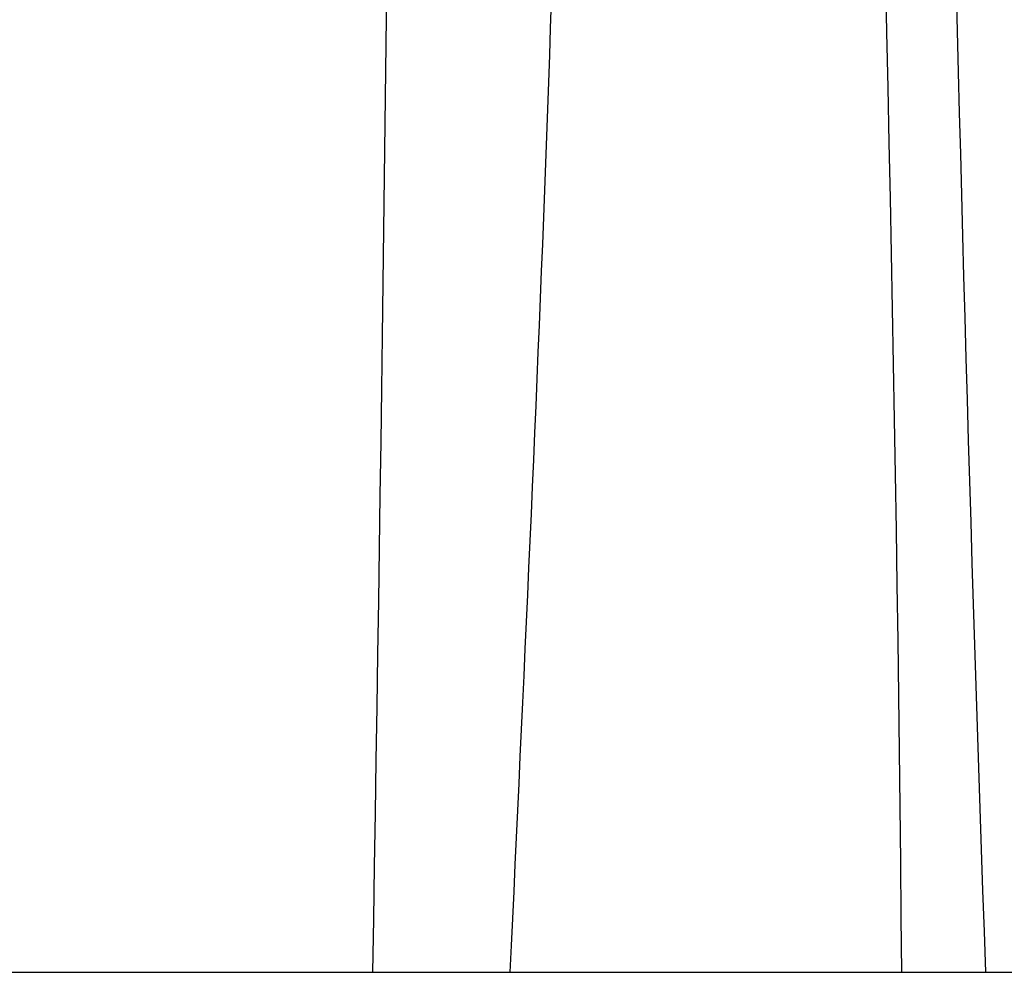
# Paper-space layout 'Sheet' of a CAD drawing. Header units: inches. Extents: x 0.2 to 10.8, y 0.2 to 8.3.
# Tile 261 of 545: x 3.549 to 3.743, y 7.137 to 7.325. Entities that reach past the tile are written whole.
import ezdxf

# ---------------------------------------------------------------- set-up
doc = ezdxf.new("R2010")
doc.units = ezdxf.units.IN
doc.header["$MEASUREMENT"] = 0
doc.layers.get('0').update_dxf_attribs({"lineweight": 5})

psp = doc.layouts.new('Sheet')

# ---------------------------------------------------------------- linework, layer by layer
at = {"color": 0, "linetype": 'ByBlock', "lineweight": -3}
psp.add_line((3.081363, 7.137269), (3.913363, 7.137269), dxfattribs=at)
psp.add_arc((-31.977855, 7.742895), 35.601511, 359.0252795, 0.1038219, dxfattribs=at)
for points in [[(3.722964, 7.137269), (3.721109, 7.370194), (3.710927, 7.603021), (3.710474, 7.835953)], [(3.727256, 7.654488), (3.730178, 7.482058), (3.733409, 7.309616), (3.739509, 7.137269)]]:
    psp.add_open_spline(points, degree=3, dxfattribs=at)
psp.add_open_spline([(3.638433, 7.818597), (3.647557, 7.7625), (3.653254, 7.648579), (3.659329, 7.421389), (3.650848, 7.250832), (3.645598, 7.137269)], degree=3, knots=[0, 0, 0, 0, 0.2499577, 0.5000172, 1, 1, 1, 1], dxfattribs=at)

doc.saveas('drawing.dxf')
